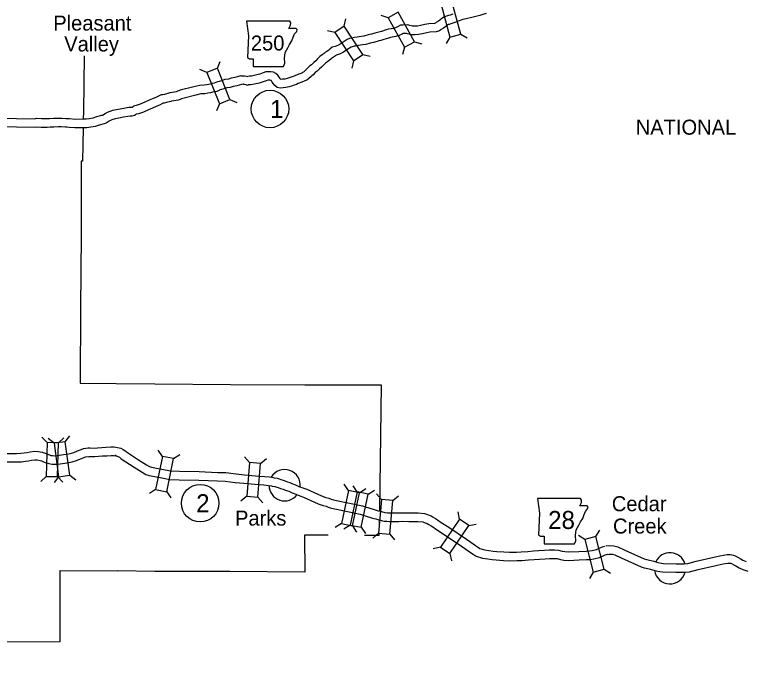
# Model space of a CAD drawing. Extents: x -939622 to -934245, y 1383184 to 1385301.
# Drawn here: x -936261.2 to -936184.1, y 1384246.9 to 1384317.3 of the extents above; entities that cross this region are included whole.
import ezdxf

# ---------------------------------------------------------------- set-up
doc = ezdxf.new("R2010")
doc.units = 0
for name, color, linetype in [('Level 10', 7, 'Continuous'), ('Level 20', 7, 'Continuous'), ('Level 21', 7, 'Continuous'), ('Level 24', 7, 'Continuous'), ('Level 27', 7, 'Continuous'), ('Level 8', 7, 'Continuous')]:
    doc.layers.add(name, color=color, linetype=linetype)

msp = doc.modelspace()

# ---------------------------------------------------------------- linework, layer by layer
at = {"layer": 'Level 10'}
for points in [[(-936214.97, 1384317.322), (-936215.244, 1384317.221), (-936215.447, 1384317.167), (-936215.627, 1384317.107), (-936215.87, 1384317.048), (-936216.128, 1384316.852), (-936216.477, 1384316.59), (-936216.739, 1384316.433), (-936216.807, 1384316.378), (-936216.909, 1384316.346), (-936217.514, 1384316.311), (-936217.917, 1384316.24), (-936218.37, 1384316.121), (-936218.689, 1384316.065), (-936219.036, 1384316.047)], [(-936211.445, 1384317.389), (-936211.816, 1384317.27), (-936212.115, 1384317.176), (-936212.957, 1384316.956), (-936213.585, 1384316.84), (-936213.908, 1384316.743), (-936214.304, 1384316.612), (-936214.656, 1384316.478), (-936214.972, 1384316.362), (-936215.187, 1384316.305), (-936215.378, 1384316.241), (-936215.476, 1384316.217), (-936215.585, 1384316.134), (-936215.974, 1384315.842), (-936216.224, 1384315.692), (-936216.375, 1384315.571), (-936216.745, 1384315.454), (-936217.409, 1384315.416), (-936217.724, 1384315.36), (-936218.178, 1384315.241), (-936218.588, 1384315.169), (-936218.99, 1384315.149)], [(-936219.002, 1384316.048), (-936219.217, 1384316.053), (-936219.52, 1384316.111), (-936219.709, 1384316.18), (-936220.247, 1384316.17), (-936220.481, 1384316.151), (-936220.742, 1384316.006), (-936220.965, 1384315.897), (-936221.197, 1384315.826), (-936221.762, 1384315.731), (-936222.024, 1384315.653), (-936222.512, 1384315.5), (-936222.79, 1384315.425), (-936223.047, 1384315.358), (-936223.21, 1384315.302), (-936223.556, 1384315.209), (-936223.918, 1384315.133), (-936224.361, 1384315.014), (-936224.662, 1384314.963), (-936225.075, 1384314.892), (-936225.347, 1384314.847), (-936225.527, 1384314.829), (-936225.86, 1384314.749), (-936226.109, 1384314.653), (-936226.661, 1384314.292), (-936226.955, 1384314.091), (-936227.276, 1384313.942), (-936227.402, 1384313.9), (-936227.697, 1384313.828), (-936227.942, 1384313.613), (-936228.066, 1384313.51), (-936228.275, 1384313.386), (-936228.404, 1384313.295), (-936228.564, 1384313.16), (-936228.744, 1384313.013), (-936228.987, 1384312.837), (-936229.237, 1384312.605), (-936229.436, 1384312.387), (-936229.63, 1384312.226), (-936229.795, 1384312.087), (-936229.881, 1384311.984), (-936230.067, 1384311.866), (-936230.335, 1384311.57), (-936230.489, 1384311.448), (-936230.558, 1384311.361), (-936230.729, 1384311.212), (-936230.828, 1384311.151), (-936230.914, 1384311.109), (-936231.226, 1384311.003), (-936231.658, 1384310.83), (-936231.828, 1384310.741), (-936232.017, 1384310.671), (-936232.251, 1384310.586), (-936232.462, 1384310.534), (-936232.712, 1384310.478), (-936232.946, 1384310.457), (-936233.112, 1384310.44), (-936233.146, 1384310.469), (-936233.188, 1384310.521), (-936233.288, 1384310.659), (-936233.425, 1384310.868), (-936233.641, 1384311.07), (-936233.897, 1384311.184), (-936234.172, 1384311.252), (-936234.428, 1384311.245), (-936234.692, 1384311.23), (-936234.991, 1384311.118), (-936235.342, 1384310.993), (-936235.523, 1384310.948), (-936235.781, 1384310.882), (-936235.932, 1384310.843), (-936236.226, 1384310.795), (-936236.418, 1384310.763), (-936236.602, 1384310.753)], [(-936219.024, 1384315.148), (-936219.313, 1384315.156), (-936219.76, 1384315.24), (-936219.86, 1384315.277), (-936220.202, 1384315.271), (-936220.213, 1384315.27), (-936220.327, 1384315.207), (-936220.634, 1384315.058), (-936220.988, 1384314.948), (-936221.559, 1384314.852), (-936221.762, 1384314.792), (-936222.259, 1384314.635), (-936222.561, 1384314.554), (-936222.787, 1384314.496), (-936222.947, 1384314.441), (-936223.347, 1384314.333), (-936223.708, 1384314.258), (-936224.168, 1384314.133), (-936224.512, 1384314.075), (-936224.925, 1384314.005), (-936225.227, 1384313.954), (-936225.376, 1384313.939), (-936225.592, 1384313.887), (-936225.696, 1384313.848), (-936226.16, 1384313.544), (-936226.509, 1384313.305), (-936226.944, 1384313.104), (-936227.153, 1384313.034), (-936227.269, 1384313.006), (-936227.357, 1384312.929), (-936227.547, 1384312.771), (-936227.784, 1384312.631), (-936227.852, 1384312.583), (-936227.989, 1384312.468), (-936228.195, 1384312.299), (-936228.415, 1384312.14), (-936228.598, 1384311.971), (-936228.813, 1384311.734), (-936229.053, 1384311.536), (-936229.155, 1384311.45), (-936229.281, 1384311.298), (-936229.482, 1384311.172), (-936229.717, 1384310.911), (-936229.848, 1384310.807), (-936229.904, 1384310.737), (-936230.195, 1384310.484), (-936230.393, 1384310.362), (-936230.569, 1384310.276), (-936230.914, 1384310.159), (-936231.281, 1384310.011), (-936231.462, 1384309.916), (-936231.709, 1384309.825), (-936231.988, 1384309.724), (-936232.255, 1384309.658), (-936232.573, 1384309.587), (-936232.859, 1384309.561), (-936233.182, 1384309.528), (-936233.498, 1384309.588), (-936233.795, 1384309.838), (-936233.905, 1384309.976), (-936234.03, 1384310.148), (-936234.119, 1384310.285), (-936234.145, 1384310.31), (-936234.19, 1384310.33), (-936234.269, 1384310.349), (-936234.39, 1384310.346), (-936234.504, 1384310.339), (-936234.682, 1384310.272), (-936235.082, 1384310.13), (-936235.302, 1384310.075), (-936235.557, 1384310.01), (-936235.747, 1384309.961), (-936236.081, 1384309.907), (-936236.32, 1384309.868), (-936236.552, 1384309.855)], [(-936237.322, 1384310.803), (-936237.337, 1384310.798), (-936237.487, 1384310.763), (-936237.981, 1384310.641), (-936238.358, 1384310.55), (-936238.655, 1384310.475), (-936239.027, 1384310.414), (-936239.377, 1384310.29), (-936239.61, 1384310.23), (-936239.814, 1384310.179), (-936239.98, 1384310.113), (-936240.145, 1384310.041), (-936240.343, 1384310.003), (-936240.566, 1384309.946), (-936240.737, 1384309.892), (-936240.933, 1384309.867), (-936241.216, 1384309.819), (-936241.67, 1384309.799), (-936242.286, 1384309.666), (-936243.725, 1384309.294), (-936243.888, 1384309.24), (-936244.011, 1384309.194), (-936244.174, 1384309.126), (-936244.334, 1384309.096), (-936244.812, 1384309.007)], [(-936237.322, 1384310.803), (-936237.159, 1384310.817), (-936236.947, 1384310.817), (-936236.744, 1384310.787), (-936236.602, 1384310.753)], [(-936237.057, 1384309.943), (-936237.102, 1384309.929), (-936237.276, 1384309.888), (-936237.767, 1384309.767), (-936238.143, 1384309.676), (-936238.473, 1384309.593), (-936238.801, 1384309.539), (-936239.113, 1384309.428), (-936239.388, 1384309.357), (-936239.537, 1384309.32), (-936239.633, 1384309.282), (-936239.879, 1384309.175), (-936240.148, 1384309.124), (-936240.319, 1384309.08), (-936240.542, 1384309.01), (-936240.8, 1384308.977), (-936241.121, 1384308.922), (-936241.554, 1384308.903), (-936242.079, 1384308.79), (-936243.471, 1384308.43), (-936243.589, 1384308.391), (-936243.681, 1384308.357), (-936243.917, 1384308.258), (-936244.17, 1384308.212), (-936244.648, 1384308.123)], [(-936237.057, 1384309.943), (-936236.947, 1384309.942), (-936236.796, 1384309.897), (-936236.683, 1384309.844), (-936236.552, 1384309.855)], [(-936244.826, 1384309.005), (-936244.939, 1384308.98), (-936245.375, 1384308.86), (-936245.563, 1384308.824), (-936245.757, 1384308.798), (-936245.968, 1384308.71), (-936246.246, 1384308.569), (-936246.638, 1384308.387), (-936247.005, 1384308.242), (-936247.445, 1384308.037), (-936247.94, 1384307.83), (-936248.383, 1384307.674), (-936248.649, 1384307.606)], [(-936244.635, 1384308.125), (-936244.724, 1384308.106), (-936245.172, 1384307.982), (-936245.42, 1384307.935), (-936245.52, 1384307.922), (-936245.59, 1384307.893), (-936245.853, 1384307.759), (-936246.283, 1384307.56), (-936246.65, 1384307.415), (-936247.081, 1384307.214), (-936247.617, 1384306.99), (-936248.122, 1384306.812), (-936248.363, 1384306.751)], [(-936255.685, 1384306.314), (-936255.391, 1384306.312), (-936254.801, 1384306.253), (-936253.915, 1384306.267), (-936253.633, 1384306.266), (-936253.311, 1384306.31), (-936252.897, 1384306.383), (-936252.509, 1384306.509), (-936252.015, 1384306.646), (-936251.945, 1384306.677), (-936251.647, 1384306.84), (-936251.402, 1384306.969), (-936250.846, 1384307.178)], [(-936250.846, 1384307.178), (-936249.893, 1384307.373), (-936249.69, 1384307.417), (-936249.336, 1384307.486), (-936249.144, 1384307.506), (-936248.902, 1384307.504), (-936248.816, 1384307.506), (-936248.649, 1384307.606)], [(-936262.098, 1384306.349), (-936260.987, 1384306.327), (-936259.106, 1384306.286), (-936258.876, 1384306.333), (-936258.376, 1384306.303), (-936257.802, 1384306.295), (-936257.502, 1384306.326), (-936257.098, 1384306.335), (-936256.646, 1384306.359), (-936256.227, 1384306.363), (-936255.778, 1384306.315), (-936255.73, 1384306.314)], [(-936255.684, 1384305.414), (-936255.438, 1384305.413), (-936254.838, 1384305.353), (-936253.91, 1384305.367), (-936253.575, 1384305.366), (-936253.172, 1384305.42), (-936252.679, 1384305.508), (-936252.25, 1384305.647), (-936251.71, 1384305.796), (-936251.545, 1384305.87), (-936251.222, 1384306.047), (-936251.032, 1384306.146), (-936250.892, 1384306.199)], [(-936250.892, 1384306.199), (-936250.564, 1384306.309), (-936250.195, 1384306.392), (-936249.708, 1384306.493)], [(-936249.708, 1384306.493), (-936249.259, 1384306.573), (-936249.017, 1384306.595), (-936248.799, 1384306.595), (-936248.565, 1384306.656), (-936248.363, 1384306.751)], [(-936262.127, 1384305.449), (-936261.005, 1384305.427), (-936259.026, 1384305.384), (-936258.813, 1384305.427), (-936258.409, 1384305.403), (-936257.762, 1384305.394), (-936257.445, 1384305.427), (-936257.064, 1384305.436), (-936256.618, 1384305.46), (-936256.271, 1384305.463), (-936255.829, 1384305.415), (-936255.684, 1384305.414)], [(-936262.121, 1384270.959), (-936260.992, 1384270.958), (-936260.551, 1384270.989), (-936260.178, 1384271.032), (-936259.864, 1384271.077), (-936259.542, 1384271.13), (-936259.114, 1384271.195), (-936258.724, 1384271.171), (-936258.306, 1384271.092), (-936258.074, 1384271.033), (-936257.852, 1384270.941), (-936257.629, 1384270.844), (-936257.513, 1384270.803), (-936257.384, 1384270.759), (-936257.188, 1384270.728), (-936256.946, 1384270.722), (-936256.724, 1384270.739), (-936256.034, 1384270.833), (-936255.639, 1384270.885), (-936255.352, 1384270.949), (-936254.962, 1384271.076), (-936254.561, 1384271.222), (-936254.189, 1384271.379), (-936253.946, 1384271.469), (-936253.439, 1384271.536), (-936253.221, 1384271.54), (-936252.756, 1384271.528), (-936252.443, 1384271.557), (-936251.996, 1384271.591), (-936251.531, 1384271.609), (-936251.046, 1384271.651), (-936250.725, 1384271.65), (-936250.518, 1384271.634)], [(-936250.518, 1384271.634), (-936249.983, 1384271.502), (-936249.751, 1384271.385), (-936249.576, 1384271.279), (-936249.402, 1384271.121), (-936248.117, 1384270.279), (-936247.277, 1384269.76), (-936246.978, 1384269.577), (-936246.775, 1384269.51), (-936246.231, 1384269.407), (-936245.327, 1384269.233), (-936244.729, 1384269.11), (-936243.821, 1384269.085), (-936241.728, 1384269.039), (-936239.782, 1384268.957), (-936238.917, 1384268.933), (-936237.82, 1384268.791), (-936236.949, 1384268.714), (-936236.164, 1384268.642), (-936235.39, 1384268.579), (-936234.84, 1384268.53), (-936234.304, 1384268.48), (-936233.915, 1384268.428), (-936233.805, 1384268.397), (-936233.517, 1384268.335), (-936233.29, 1384268.269), (-936233.125, 1384268.214), (-936232.863, 1384268.134), (-936232.592, 1384268.042), (-936232.403, 1384267.977), (-936232.185, 1384267.892), (-936231.945, 1384267.794), (-936231.571, 1384267.636), (-936231.222, 1384267.489), (-936230.799, 1384267.334), (-936230.383, 1384267.177), (-936228.844, 1384266.486), (-936228.385, 1384266.324), (-936228.061, 1384266.243), (-936227.819, 1384266.15), (-936227.546, 1384266.057), (-936227.235, 1384265.989), (-936224.517, 1384265.417), (-936224.294, 1384265.353), (-936224.126, 1384265.301), (-936223.959, 1384265.25), (-936223.184, 1384265.001), (-936222.856, 1384264.917), (-936222.643, 1384264.856), (-936222.264, 1384264.765), (-936222.163, 1384264.732), (-936222.1, 1384264.719), (-936221.868, 1384264.699), (-936221.631, 1384264.683), (-936221.137, 1384264.679), (-936220.707, 1384264.684), (-936220.272, 1384264.697), (-936219.627, 1384264.691), (-936219.112, 1384264.69), (-936218.615, 1384264.676), (-936217.952, 1384264.613), (-936217.633, 1384264.512), (-936217.47, 1384264.459), (-936217.275, 1384264.381), (-936217.06, 1384264.244), (-936216.813, 1384264.106), (-936216.578, 1384263.965), (-936216.19, 1384263.688), (-936215.403, 1384263.169), (-936213.546, 1384261.914), (-936213.095, 1384261.605), (-936212.596, 1384261.24), (-936212.369, 1384261.099), (-936212.113, 1384260.943), (-936211.64, 1384260.778), (-936211.167, 1384260.714), (-936210.724, 1384260.659), (-936210.34, 1384260.611), (-936209.585, 1384260.565), (-936209.007, 1384260.543), (-936208.247, 1384260.546), (-936207.765, 1384260.566), (-936207.07, 1384260.622), (-936206.453, 1384260.666), (-936205.913, 1384260.708), (-936205.291, 1384260.746), (-936204.814, 1384260.77), (-936204.26, 1384260.791), (-936203.829, 1384260.747), (-936203.447, 1384260.658), (-936203.149, 1384260.605), (-936202.743, 1384260.575), (-936201.693, 1384260.614), (-936200.925, 1384260.658), (-936200.564, 1384260.677), (-936200.288, 1384260.712), (-936199.808, 1384260.834), (-936199.487, 1384260.991), (-936199.199, 1384261.104), (-936198.936, 1384261.183)], [(-936262.131, 1384270.059), (-936260.961, 1384270.058), (-936260.467, 1384270.092), (-936260.061, 1384270.14), (-936259.728, 1384270.188), (-936259.402, 1384270.24), (-936259.073, 1384270.291), (-936258.836, 1384270.276), (-936258.501, 1384270.213), (-936258.358, 1384270.176), (-936258.204, 1384270.113), (-936257.958, 1384270.005), (-936257.806, 1384269.952), (-936257.601, 1384269.883), (-936257.271, 1384269.829), (-936256.921, 1384269.821), (-936256.628, 1384269.844), (-936255.914, 1384269.941), (-936255.481, 1384269.998), (-936255.114, 1384270.08), (-936254.668, 1384270.225), (-936254.232, 1384270.384), (-936253.858, 1384270.542), (-936253.727, 1384270.59), (-936253.371, 1384270.637), (-936253.224, 1384270.64), (-936252.726, 1384270.627), (-936252.367, 1384270.66), (-936251.945, 1384270.692), (-936251.475, 1384270.71), (-936251.008, 1384270.751), (-936250.76, 1384270.75), (-936250.388, 1384270.722)], [(-936250.64, 1384270.823), (-936250.491, 1384270.7), (-936250.297, 1384270.653), (-936250.188, 1384270.597), (-936250.117, 1384270.554), (-936249.954, 1384270.407), (-936248.6, 1384269.519), (-936247.749, 1384268.994), (-936247.359, 1384268.754), (-936246.999, 1384268.637), (-936246.4, 1384268.523), (-936245.502, 1384268.35), (-936244.832, 1384268.213), (-936243.843, 1384268.185), (-936241.757, 1384268.14), (-936239.814, 1384268.057), (-936238.987, 1384268.034), (-936237.918, 1384267.896), (-936237.03, 1384267.818), (-936236.242, 1384267.746), (-936235.467, 1384267.683), (-936234.922, 1384267.634), (-936234.405, 1384267.586), (-936234.1, 1384267.545), (-936234.024, 1384267.523), (-936233.738, 1384267.462), (-936233.557, 1384267.409), (-936233.399, 1384267.357), (-936233.14, 1384267.277), (-936232.884, 1384267.191), (-936232.714, 1384267.132), (-936232.518, 1384267.056), (-936232.291, 1384266.963), (-936231.922, 1384266.807), (-936231.552, 1384266.651), (-936231.112, 1384266.49), (-936230.726, 1384266.345), (-936229.179, 1384265.649), (-936228.644, 1384265.461), (-936228.333, 1384265.383), (-936228.126, 1384265.303), (-936227.788, 1384265.189), (-936227.423, 1384265.109), (-936224.736, 1384264.544), (-936224.551, 1384264.49), (-936224.39, 1384264.441), (-936224.228, 1384264.391), (-936223.434, 1384264.136), (-936223.092, 1384264.049), (-936222.873, 1384263.985), (-936222.51, 1384263.899), (-936222.396, 1384263.861), (-936222.231, 1384263.827), (-936221.937, 1384263.801), (-936221.665, 1384263.783), (-936221.136, 1384263.779), (-936220.688, 1384263.784), (-936220.262, 1384263.797), (-936219.633, 1384263.791), (-936219.125, 1384263.79), (-936218.671, 1384263.777), (-936218.132, 1384263.726), (-936217.906, 1384263.654), (-936217.776, 1384263.612), (-936217.688, 1384263.577), (-936217.52, 1384263.47), (-936217.264, 1384263.327), (-936217.072, 1384263.212), (-936216.699, 1384262.946), (-936215.903, 1384262.421), (-936214.052, 1384261.17), (-936213.615, 1384260.87), (-936213.101, 1384260.495), (-936212.842, 1384260.332), (-936212.499, 1384260.124), (-936211.851, 1384259.898), (-936211.283, 1384259.821), (-936210.835, 1384259.766), (-936210.423, 1384259.715), (-936209.629, 1384259.666), (-936209.022, 1384259.643), (-936208.228, 1384259.646), (-936207.711, 1384259.667), (-936207.002, 1384259.724), (-936206.387, 1384259.769), (-936205.851, 1384259.81), (-936205.241, 1384259.848), (-936204.775, 1384259.87), (-936204.288, 1384259.889), (-936203.977, 1384259.858), (-936203.628, 1384259.776), (-936203.262, 1384259.711), (-936202.76, 1384259.673), (-936201.65, 1384259.715), (-936200.876, 1384259.76), (-936200.484, 1384259.78), (-936200.121, 1384259.826), (-936199.496, 1384259.984), (-936199.124, 1384260.166), (-936198.905, 1384260.253), (-936198.679, 1384260.32)], [(-936198.846, 1384261.2), (-936198.497, 1384261.23), (-936198.007, 1384261.215), (-936197.588, 1384261.105), (-936196.829, 1384260.744), (-936194.791, 1384259.841), (-936194.559, 1384259.769), (-936194.39, 1384259.732), (-936193.93, 1384259.632)], [(-936198.768, 1384260.303), (-936198.472, 1384260.329), (-936198.137, 1384260.318), (-936197.897, 1384260.256), (-936197.205, 1384259.927), (-936195.109, 1384258.997), (-936194.79, 1384258.898), (-936194.582, 1384258.852), (-936194.121, 1384258.752)], [(-936193.889, 1384259.621), (-936193.338, 1384259.445), (-936192.976, 1384259.394), (-936192.747, 1384259.348), (-936191.436, 1384259.318), (-936190.876, 1384259.319), (-936190.576, 1384259.319), (-936190.18, 1384259.356), (-936189.313, 1384259.59), (-936187.435, 1384260.011), (-936186.821, 1384260.148), (-936186.424, 1384260.228), (-936186.049, 1384260.287), (-936185.721, 1384260.287), (-936185.373, 1384260.233), (-936185.182, 1384260.142), (-936184.903, 1384260.005), (-936184.685, 1384259.869), (-936184.377, 1384259.696), (-936184.029, 1384259.541)], [(-936194.162, 1384258.763), (-936193.54, 1384258.565), (-936193.128, 1384258.506), (-936192.847, 1384258.45), (-936191.446, 1384258.418), (-936190.874, 1384258.419), (-936190.533, 1384258.419), (-936190.02, 1384258.466), (-936189.097, 1384258.716), (-936187.238, 1384259.133), (-936186.634, 1384259.268), (-936186.266, 1384259.342), (-936185.978, 1384259.387), (-936185.791, 1384259.387), (-936185.641, 1384259.364), (-936185.574, 1384259.331), (-936185.34, 1384259.217), (-936185.143, 1384259.094), (-936184.781, 1384258.891), (-936184.371, 1384258.707), (-936183.874, 1384258.522)]]:
    msp.add_lwpolyline(points, dxfattribs=at)
at = {"layer": 'Level 20'}
for p, q in [((-936221.791, 1384316.947), (-936222.552, 1384317.165)), ((-936226.423, 1384316.039), (-936226.261, 1384316.814)), ((-936227.417, 1384315.389), (-936228.192, 1384315.551)), ((-936215.291, 1384314.897), (-936215.686, 1384314.211)), ((-936214.144, 1384315.206), (-936213.458, 1384314.811)), ((-936219.023, 1384314.407), (-936218.261, 1384314.189)), ((-936220.061, 1384313.831), (-936220.279, 1384313.069)), ((-936239.814, 1384311.613), (-936239.502, 1384312.341)), ((-936225.466, 1384312.406), (-936225.628, 1384311.631)), ((-936224.472, 1384313.056), (-936223.697, 1384312.894)), ((-936240.917, 1384311.172), (-936241.645, 1384311.485)), ((-936239.595, 1384307.863), (-936239.908, 1384307.135)), ((-936238.492, 1384308.303), (-936237.764, 1384307.991)), ((-936257.768, 1384272.102), (-936258.314, 1384272.675)), ((-936257.04, 1384272.041), (-936257.67, 1384272.52)), ((-936256.58, 1384272.073), (-936256.007, 1384272.619)), ((-936255.863, 1384272.201), (-936255.383, 1384272.831)), ((-936245.609, 1384270.65), (-936246.046, 1384271.31)), ((-936244.445, 1384270.412), (-936243.784, 1384270.849)), ((-936236.432, 1384270.001), (-936236.945, 1384270.604)), ((-936235.248, 1384269.904), (-936234.645, 1384270.417)), ((-936257.853, 1384268.539), (-936258.427, 1384267.992)), ((-936256.561, 1384268.509), (-936257.04, 1384267.879)), ((-936256.666, 1384268.51), (-936256.119, 1384267.937)), ((-936255.383, 1384268.669), (-936254.753, 1384268.189)), ((-936225.993, 1384267.061), (-936226.426, 1384267.724)), ((-936246.322, 1384267.158), (-936246.983, 1384266.721)), ((-936245.158, 1384266.92), (-936244.722, 1384266.259)), ((-936225.065, 1384266.894), (-936225.498, 1384267.557)), ((-936224.831, 1384266.816), (-936224.167, 1384267.249)), ((-936223.902, 1384266.649), (-936223.239, 1384267.082)), ((-936236.721, 1384266.448), (-936237.325, 1384265.935)), ((-936235.537, 1384266.352), (-936235.024, 1384265.748)), ((-936222.503, 1384266.091), (-936223.012, 1384266.698)), ((-936221.319, 1384265.988), (-936220.713, 1384266.497)), ((-936214.272, 1384264.013), (-936214.423, 1384264.79)), ((-936226.727, 1384263.573), (-936227.39, 1384263.141)), ((-936225.799, 1384263.406), (-936226.462, 1384262.973)), ((-936225.564, 1384263.329), (-936225.132, 1384262.665)), ((-936224.636, 1384263.162), (-936224.203, 1384262.498)), ((-936213.288, 1384263.347), (-936212.511, 1384263.498)), ((-936222.813, 1384262.541), (-936223.419, 1384262.031)), ((-936221.629, 1384262.437), (-936221.12, 1384261.831)), ((-936201.041, 1384261.895), (-936201.721, 1384262.3)), ((-936199.889, 1384262.187), (-936199.484, 1384262.868)), ((-936216.268, 1384261.06), (-936217.046, 1384260.91)), ((-936215.284, 1384260.395), (-936215.134, 1384259.617)), ((-936200.164, 1384258.441), (-936200.569, 1384257.76)), ((-936199.012, 1384258.733), (-936198.332, 1384258.328))]:
    msp.add_line(p, q, dxfattribs=at)
for points in [[(-936216.217, 1384318.339), (-936215.291, 1384314.897), (-936214.144, 1384315.206), (-936215.07, 1384318.648)], [(-936221.791, 1384316.947), (-936220.061, 1384313.831), (-936219.023, 1384314.407), (-936220.752, 1384317.524)], [(-936227.417, 1384315.389), (-936225.466, 1384312.406), (-936224.472, 1384313.056), (-936226.423, 1384316.039)], [(-936240.917, 1384311.172), (-936239.595, 1384307.863), (-936238.492, 1384308.303), (-936239.814, 1384311.613)], [(-936257.768, 1384272.102), (-936257.853, 1384268.539), (-936256.666, 1384268.51), (-936256.58, 1384272.073)], [(-936257.04, 1384272.041), (-936256.561, 1384268.509), (-936255.383, 1384268.669), (-936255.863, 1384272.201)], [(-936245.158, 1384266.92), (-936244.445, 1384270.412), (-936245.609, 1384270.65), (-936246.322, 1384267.158)], [(-936236.432, 1384270.001), (-936236.721, 1384266.448), (-936235.537, 1384266.352), (-936235.248, 1384269.904)], [(-936225.993, 1384267.061), (-936226.727, 1384263.573), (-936225.564, 1384263.329), (-936224.831, 1384266.816)], [(-936225.065, 1384266.894), (-936225.799, 1384263.406), (-936224.636, 1384263.162), (-936223.902, 1384266.649)], [(-936222.503, 1384266.091), (-936222.813, 1384262.541), (-936221.629, 1384262.437), (-936221.319, 1384265.988)], [(-936214.272, 1384264.013), (-936216.268, 1384261.06), (-936215.284, 1384260.395), (-936213.288, 1384263.347)], [(-936199.012, 1384258.733), (-936199.889, 1384262.187), (-936201.041, 1384261.895), (-936200.164, 1384258.441)]]:
    msp.add_lwpolyline(points, close=True, dxfattribs=at)
at = {"layer": 'Level 21'}
for points in [[(-936236.748, 1384316.574), (-936236.52, 1384315.051), (-936236.621, 1384312.742), (-936236.418, 1384312.615), (-936236.037, 1384312.615), (-936236.037, 1384311.803), (-936232.84, 1384311.803), (-936232.688, 1384312.133), (-936232.738, 1384312.666), (-936232.662, 1384313.275), (-936232.383, 1384313.757), (-936232.206, 1384314.112), (-936231.952, 1384314.493), (-936231.8, 1384314.899), (-936231.673, 1384315.229), (-936231.444, 1384315.508), (-936231.393, 1384315.686), (-936231.495, 1384315.813), (-936232.282, 1384315.813), (-936232.104, 1384316.168), (-936232.079, 1384316.396), (-936232.184, 1384316.572)], [(-936206.059, 1384266.191), (-936205.831, 1384264.668), (-936205.932, 1384262.359), (-936205.729, 1384262.232), (-936205.348, 1384262.232), (-936205.348, 1384261.42), (-936202.151, 1384261.42), (-936201.999, 1384261.75), (-936202.049, 1384262.283), (-936201.973, 1384262.892), (-936201.694, 1384263.374), (-936201.517, 1384263.729), (-936201.263, 1384264.11), (-936201.11, 1384264.516), (-936200.984, 1384264.846), (-936200.755, 1384265.125), (-936200.704, 1384265.303), (-936200.806, 1384265.43), (-936201.593, 1384265.43), (-936201.415, 1384265.785), (-936201.39, 1384266.013), (-936201.495, 1384266.189)]]:
    msp.add_lwpolyline(points, close=True, dxfattribs=at)
at = {"layer": 'Level 24'}
for centre, start, end in [((-936232.716, 1384267.603), 352.99883, 148.82714), ((-936232.716, 1384267.603), 180.66468, 323.50868), ((-936192.064, 1384258.838), 17.25683, 155.76596), ((-936192.064, 1384258.838), 188.66854, 345.53088)]:
    msp.add_arc(centre, 1.65, start, end, dxfattribs=at)
at = {"layer": 'Level 27'}
for centre in [(-936234.259, 1384307.317), (-936241.624, 1384265.708)]:
    msp.add_circle(centre, 1.98, dxfattribs=at)
at = {"layer": 'Level 8'}
for points in [[(-936253.861, 1384312.909), (-936253.932, 1384307.065)], [(-936253.932, 1384307.065), (-936253.951, 1384306.243)], [(-936253.973, 1384305.306), (-936254.054, 1384301.8), (-936254.161, 1384301.817), (-936254.189, 1384294.046), (-936254.25, 1384286.248), (-936254.273, 1384278.372), (-936250.469, 1384278.343)], [(-936250.469, 1384278.343), (-936246.424, 1384278.315), (-936238.413, 1384278.25), (-936230.571, 1384278.197), (-936222.549, 1384278.205), (-936222.653, 1384270.201), (-936222.728, 1384264.938)], [(-936222.742, 1384263.972), (-936222.752, 1384263.278)], [(-936228.124, 1384262.334), (-936230.606, 1384262.352), (-936230.577, 1384258.442), (-936238.509, 1384258.516), (-936246.42, 1384258.515), (-936250.313, 1384258.56)], [(-936222.764, 1384262.493), (-936222.766, 1384262.293), (-936224.291, 1384262.305)], [(-936277.216, 1384247.148), (-936270.161, 1384247.013), (-936263.339, 1384246.902), (-936263.293, 1384251.095), (-936256.397, 1384251.113), (-936256.388, 1384258.608), (-936250.313, 1384258.56)]]:
    msp.add_lwpolyline(points, dxfattribs=at)

# ---------------------------------------------------------------- texts
at = {"layer": 'Level 21'}
for s, height, p in [('250', 1.584, (-936236.273, 1384313.485)), ('28', 1.9008, (-936204.925, 1384262.99))]:
    msp.add_text(s, height=height, dxfattribs=at).set_placement(p)
at = {"layer": 'Level 24'}
for s, p in [('Pleasant', (-936257.119, 1384315.592)), ('Valley', (-936255.963, 1384313.384)), ('Cedar', (-936198.208, 1384264.861)), ('Parks', (-936237.95, 1384263.347)), ('Creek', (-936198.084, 1384262.506))]:
    msp.add_text(s, height=1.584, dxfattribs=at).set_placement(p)
at = {"layer": 'Level 27'}
for s, p in [('1', (-936234.259, 1384306.367)), ('2', (-936242.049, 1384264.757))]:
    msp.add_text(s, height=1.901, dxfattribs=at).set_placement(p)
at = {"layer": 'Level 8'}
msp.add_text('NATIONAL', height=1.584, dxfattribs=at).set_placement((-936195.683, 1384304.603))

doc.saveas('drawing.dxf')
